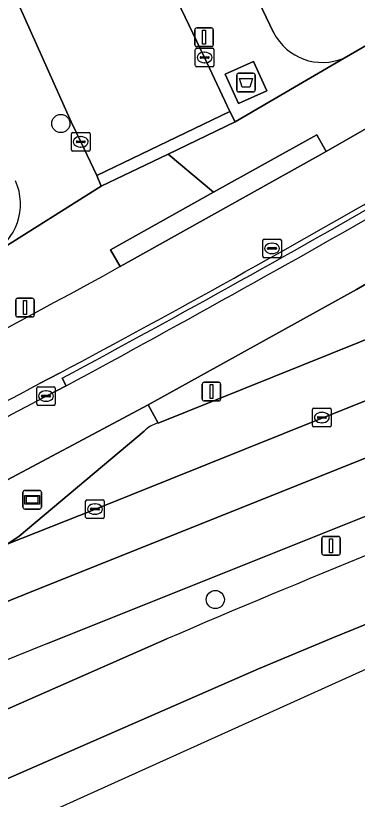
# Model space of a CAD drawing. Extents: x 158352 to 159489, y 383828 to 384603.
# Drawn here: x 159118.3 to 159136.69, y 383933 to 383975.15 of the extents above; entities that cross this region are included whole.
import ezdxf

# ---------------------------------------------------------------- set-up
doc = ezdxf.new("R2010")
doc.units = 0
for name, color, linetype in [('IMGEO_Afval_apart_plaats', 7, 'Continuous'), ('IMGEO_Berm_groen', 7, 'Continuous'), ('IMGEO_Berm_open', 7, 'Continuous'), ('IMGEO_Boom', 7, 'Continuous'), ('IMGEO_Erf', 7, 'Continuous'), ('IMGEO_Fietspad_gesloten', 7, 'Continuous'), ('IMGEO_Informatiebord', 7, 'Continuous'), ('IMGEO_Kolk', 7, 'Continuous'), ('IMGEO_Lichtmast', 7, 'Continuous'), ('IMGEO_OVBaan_gesloten', 7, 'Continuous'), ('IMGEO_Rijbaan_lokaal_gesloten', 7, 'Continuous'), ('IMGEO_Rijbaan_lokaal_open', 7, 'Continuous'), ('IMGEO_Rijbaan_regionaal_gesloten', 7, 'Continuous'), ('IMGEO_Rioolput', 7, 'Continuous'), ('IMGEO_Verkeersbordpaal', 7, 'Continuous'), ('IMGEO_Verkeerseiland_groen', 7, 'Continuous'), ('IMGEO_Voetpad_gesloten', 7, 'Continuous'), ('IMGEO_Voetpad_open', 7, 'Continuous')]:
    doc.layers.add(name, color=color, linetype=linetype)

msp = doc.modelspace()

# ---------------------------------------------------------------- linework, layer by layer
at = {"layer": 'IMGEO_Afval_apart_plaats'}
for p, q in [((159130.2, 383971.156), (159130.2, 383971.956)), ((159130.2, 383971.956), (159130.2, 383971.156)), ((159130.3, 383972.056), (159131.09, 383972.056)), ((159131.09, 383972.056), (159130.3, 383972.056)), ((159131.19, 383971.956), (159131.19, 383971.156)), ((159131.19, 383971.156), (159131.19, 383971.956)), ((159131.09, 383971.056), (159130.3, 383971.056)), ((159130.3, 383971.056), (159131.09, 383971.056))]:
    msp.add_line(p, q, dxfattribs=at)
msp.add_lwpolyline([(159130.343, 383971.77), (159131.047, 383971.77), (159130.898, 383971.3), (159130.492, 383971.3), (159130.343, 383971.77)], dxfattribs=at)
for centre, start, end in [((159130.3, 383971.956), 90, 180), ((159130.3, 383971.956), 90, 180), ((159131.09, 383971.956), 0, 90), ((159131.09, 383971.956), 360, 90), ((159130.3, 383971.156), 180, 270), ((159130.3, 383971.156), 180, 270), ((159131.09, 383971.156), 270, 0), ((159131.09, 383971.156), 270, 0)]:
    msp.add_arc(centre, 0.1, start, end, dxfattribs=at)
at = {"layer": 'IMGEO_Berm_groen'}
for points in [[(159166.145, 383959.473), (159149.249, 383953.078), (159120.013, 383941.381)], [(159108.657, 383933.813), (159126.432, 383941.634)]]:
    msp.add_lwpolyline(points, dxfattribs=at)
for centre, radius, start, end in [((159429.971, 383231.627), 772.169, 109.544197, 113.147453), ((159430.359, 383161.648), 839.225, 111.70335, 113.681786)]:
    msp.add_arc(centre, radius, start, end, dxfattribs=at)
at = {"layer": 'IMGEO_Berm_open'}
for points in [[(159120.669, 383955.926), (159119.592, 383955.366)], [(159119.938, 383954.693), (159121.018, 383955.239), (159120.815, 383955.664)]]:
    msp.add_lwpolyline(points, dxfattribs=at)
for centre, radius, start, end in [((158828.004, 384503.922), 621.251, 298.105089, 300.077001), ((158790.358, 384571.751), 699.118, 298.208214, 299.993478), ((158726.741, 384695.036), 837.522, 296.695392, 297.973551), ((158872.032, 384415.747), 523.477, 296.24585, 298.26665)]:
    msp.add_arc(centre, radius, start, end, dxfattribs=at)
at = {"layer": 'IMGEO_Boom'}
for centre in [(159120.734, 383969.353), (159129.043, 383943.749)]:
    msp.add_circle(centre, 0.489, dxfattribs=at)
at = {"layer": 'IMGEO_Erf'}
for points in [[(159135.972, 383972.875), (159176.746, 383996.469), (159179.358, 383997.97), (159182.88, 384000), (159210.64, 384016.031), (159210.155, 384016.874), (159180.797, 384000), (159178.382, 383998.612), (159177.583, 384000), (159172.356, 384009.08), (159176.703, 384011.583), (159197.634, 384023.633), (159196.913, 384024.885), (159199.089, 384031.944), (159200.516, 384032.566), (159191.751, 384052.673)], [(159122.671, 383994.123), (159132.184, 383974.241)]]:
    msp.add_lwpolyline(points, dxfattribs=at)
for centre, radius, start, end in [((159134.811, 383975.589), 2.952, 207.1738, 293.1663), ((159115.494, 383965.021), 3.069, 298.1724, 23.9776)]:
    msp.add_arc(centre, radius, start, end, dxfattribs=at)
at = {"layer": 'IMGEO_Fietspad_gesloten'}
for points in [[(159232.422, 384023.947), (159225.161, 384019.764), (159225.123, 384019.729), (159220.712, 384017.193), (159220.633, 384017.168), (159217.562, 384015.392), (159192.33, 384000.799), (159190.948, 384000), (159189.1, 383998.931), (159184.995, 383996.557), (159182.187, 383994.944), (159178.438, 383992.79), (159157.291, 383980.642), (159135.007, 383967.844), (159123.918, 383961.655)], [(159119.592, 383955.366), (159120.669, 383955.926)]]:
    msp.add_lwpolyline(points, dxfattribs=at)
for centre, radius, start, end in [((158828.004, 384503.922), 621.251, 298.105089, 300.077001), ((158837.65, 384482.967), 594.74, 295.652031, 298.772461), ((158726.741, 384695.036), 837.522, 296.695392, 297.973551)]:
    msp.add_arc(centre, radius, start, end, dxfattribs=at)
at = {"layer": 'IMGEO_Informatiebord'}
for p, q in [((159118.799, 383949.617), (159119.589, 383949.617)), ((159119.589, 383949.617), (159118.799, 383949.617)), ((159118.699, 383948.717), (159118.699, 383949.517)), ((159118.699, 383949.517), (159118.699, 383948.717)), ((159119.689, 383949.517), (159119.689, 383948.717)), ((159119.689, 383948.717), (159119.689, 383949.517)), ((159119.589, 383948.617), (159118.799, 383948.617)), ((159118.799, 383948.617), (159119.589, 383948.617))]:
    msp.add_line(p, q, dxfattribs=at)
for points in [[(159118.8, 383949.349), (159119.588, 383949.349), (159119.588, 383948.885), (159118.8, 383948.885), (159118.8, 383949.349)], [(159118.865, 383949.284), (159118.865, 383948.95), (159119.523, 383948.95), (159119.523, 383949.284), (159118.865, 383949.284)]]:
    msp.add_lwpolyline(points, dxfattribs=at)
for centre, start, end in [((159118.799, 383949.517), 90, 180), ((159118.799, 383949.517), 90, 180), ((159119.589, 383949.517), 0, 90), ((159119.589, 383949.517), 360, 90), ((159118.799, 383948.717), 180, 270), ((159118.799, 383948.717), 180, 270), ((159119.589, 383948.717), 270, 0), ((159119.589, 383948.717), 270, 0)]:
    msp.add_arc(centre, 0.1, start, end, dxfattribs=at)
at = {"layer": 'IMGEO_Kolk'}
for p, q in [((159127.971, 383972.477), (159127.971, 383973.329)), ((159128.046, 383973.403), (159128.898, 383973.403)), ((159128.459, 383973.183), (159128.484, 383973.183)), ((159128.972, 383973.329), (159128.972, 383972.477)), ((159128.23, 383972.897), (159128.23, 383972.909)), ((159128.668, 383972.86), (159128.27, 383972.86)), ((159128.273, 383972.946), (159128.671, 383972.946)), ((159128.714, 383972.909), (159128.714, 383972.897)), ((159128.898, 383972.403), (159128.046, 383972.403)), ((159128.482, 383972.623), (159128.457, 383972.623)), ((159121.307, 383967.941), (159121.307, 383968.793)), ((159121.382, 383968.867), (159122.234, 383968.867)), ((159121.795, 383968.647), (159121.82, 383968.647)), ((159122.308, 383968.793), (159122.308, 383967.941)), ((159121.566, 383968.361), (159121.566, 383968.373)), ((159122.004, 383968.324), (159121.606, 383968.324)), ((159121.609, 383968.41), (159122.007, 383968.41)), ((159122.05, 383968.373), (159122.05, 383968.361)), ((159122.234, 383967.867), (159121.382, 383967.867)), ((159121.818, 383968.087), (159121.793, 383968.087)), ((159119.437, 383954.267), (159119.437, 383955.119)), ((159119.512, 383955.193), (159120.364, 383955.193)), ((159120.438, 383955.119), (159120.438, 383954.267)), ((159119.696, 383954.687), (159119.696, 383954.699)), ((159120.134, 383954.65), (159119.736, 383954.65)), ((159119.739, 383954.736), (159120.137, 383954.736)), ((159119.925, 383954.973), (159119.95, 383954.973)), ((159120.18, 383954.699), (159120.18, 383954.687)), ((159119.948, 383954.413), (159119.923, 383954.413)), ((159120.364, 383954.193), (159119.512, 383954.193)), ((159134.277, 383953.113), (159134.277, 383953.965)), ((159134.352, 383954.039), (159135.204, 383954.039)), ((159134.765, 383953.819), (159134.79, 383953.819)), ((159135.278, 383953.965), (159135.278, 383953.113)), ((159134.536, 383953.533), (159134.536, 383953.545)), ((159134.974, 383953.496), (159134.576, 383953.496)), ((159134.579, 383953.582), (159134.977, 383953.582)), ((159135.02, 383953.545), (159135.02, 383953.533)), ((159135.204, 383953.039), (159134.352, 383953.039)), ((159134.788, 383953.259), (159134.763, 383953.259)), ((159122.066, 383948.188), (159122.066, 383949.04)), ((159122.141, 383949.114), (159122.993, 383949.114)), ((159122.554, 383948.894), (159122.579, 383948.894)), ((159123.067, 383949.04), (159123.067, 383948.188)), ((159122.325, 383948.608), (159122.325, 383948.62)), ((159122.763, 383948.571), (159122.365, 383948.571)), ((159122.368, 383948.657), (159122.766, 383948.657)), ((159122.577, 383948.334), (159122.552, 383948.334)), ((159122.809, 383948.62), (159122.809, 383948.608)), ((159122.993, 383948.114), (159122.141, 383948.114))]:
    msp.add_line(p, q, dxfattribs=at)
for points in [[(159127.971, 383972.477), (159127.971, 383973.329)], [(159128.046, 383973.403), (159128.898, 383973.403)], [(159128.972, 383973.329), (159128.972, 383972.477)], [(159128.898, 383972.403), (159128.046, 383972.403)], [(159121.307, 383967.941), (159121.307, 383968.793)], [(159121.382, 383968.867), (159122.234, 383968.867)], [(159122.308, 383968.793), (159122.308, 383967.941)], [(159122.234, 383967.867), (159121.382, 383967.867)], [(159119.437, 383954.267), (159119.437, 383955.119)], [(159119.512, 383955.193), (159120.364, 383955.193)], [(159120.438, 383955.119), (159120.438, 383954.267)], [(159120.364, 383954.193), (159119.512, 383954.193)], [(159134.277, 383953.113), (159134.277, 383953.965)], [(159134.352, 383954.039), (159135.204, 383954.039)], [(159135.278, 383953.965), (159135.278, 383953.113)], [(159135.204, 383953.039), (159134.352, 383953.039)], [(159122.066, 383948.188), (159122.066, 383949.04)], [(159122.141, 383949.114), (159122.993, 383949.114)], [(159123.067, 383949.04), (159123.067, 383948.188)], [(159122.993, 383948.114), (159122.141, 383948.114)]]:
    msp.add_lwpolyline(points, dxfattribs=at)
for centre, radius, start, end in [((159128.048, 383973.327), 0.0765, 91.552, 178.448), ((159128.048, 383973.327), 0.0765, 91.552, 178.448), ((159128.896, 383973.327), 0.0765, 1.552, 88.448), ((159128.896, 383973.327), 0.0765, 1.552, 88.448), ((159128.27, 383972.906), 0.0403, 85.8775, 175.7526), ((159128.267, 383972.896), 0.0366, 178.938, 274.7102), ((159128.671, 383972.903), 0.043, 264.8664, 352.4533), ((159128.675, 383972.908), 0.0386, 1.7309, 96.639), ((159128.048, 383972.479), 0.0765, 181.552, 268.448), ((159128.048, 383972.479), 0.0765, 181.552, 268.448), ((159128.896, 383972.479), 0.0765, 271.552, 358.448), ((159128.896, 383972.479), 0.0765, 271.552, 358.448), ((159121.384, 383968.791), 0.0765, 91.552, 178.448), ((159121.384, 383968.791), 0.0765, 91.552, 178.448), ((159122.232, 383968.791), 0.0765, 1.552, 88.448), ((159122.232, 383968.791), 0.0765, 1.552, 88.448), ((159121.606, 383968.37), 0.0403, 85.8775, 175.7526), ((159121.603, 383968.36), 0.0366, 178.938, 274.7102), ((159122.007, 383968.367), 0.043, 264.8664, 352.4533), ((159122.011, 383968.372), 0.0386, 1.7309, 96.639), ((159121.384, 383967.943), 0.0765, 181.552, 268.448), ((159121.384, 383967.943), 0.0765, 181.552, 268.448), ((159122.232, 383967.943), 0.0765, 271.552, 358.448), ((159122.232, 383967.943), 0.0765, 271.552, 358.448), ((159119.514, 383955.117), 0.0765, 91.552, 178.448), ((159119.514, 383955.117), 0.0765, 91.552, 178.448), ((159120.362, 383955.117), 0.0765, 1.552, 88.448), ((159120.362, 383955.117), 0.0765, 1.552, 88.448), ((159119.736, 383954.696), 0.0403, 85.8775, 175.7526), ((159119.733, 383954.686), 0.0366, 178.938, 274.7102), ((159120.137, 383954.693), 0.043, 264.8664, 352.4533), ((159120.141, 383954.698), 0.0386, 1.7309, 96.639), ((159119.514, 383954.269), 0.0765, 181.552, 268.448), ((159119.514, 383954.269), 0.0765, 181.552, 268.448), ((159120.362, 383954.269), 0.0765, 271.552, 358.448), ((159120.362, 383954.269), 0.0765, 271.552, 358.448), ((159134.354, 383953.963), 0.0765, 91.552, 178.448), ((159134.354, 383953.963), 0.0765, 91.552, 178.448), ((159135.202, 383953.963), 0.0765, 1.552, 88.448), ((159135.202, 383953.963), 0.0765, 1.552, 88.448), ((159134.576, 383953.542), 0.0403, 85.8775, 175.7526), ((159134.573, 383953.532), 0.0366, 178.938, 274.7102), ((159134.977, 383953.539), 0.043, 264.8664, 352.4533), ((159134.981, 383953.544), 0.0386, 1.7309, 96.639), ((159134.354, 383953.115), 0.0765, 181.552, 268.448), ((159134.354, 383953.115), 0.0765, 181.552, 268.448), ((159135.202, 383953.115), 0.0765, 271.552, 358.448), ((159135.202, 383953.115), 0.0765, 271.552, 358.448), ((159122.143, 383949.038), 0.0765, 91.552, 178.448), ((159122.143, 383949.038), 0.0765, 91.552, 178.448), ((159122.991, 383949.038), 0.0765, 1.552, 88.448), ((159122.991, 383949.038), 0.0765, 1.552, 88.448), ((159122.365, 383948.617), 0.0403, 85.8775, 175.7526), ((159122.362, 383948.607), 0.0366, 178.938, 274.7102), ((159122.766, 383948.614), 0.043, 264.8664, 352.4533), ((159122.77, 383948.619), 0.0386, 1.7309, 96.639), ((159122.143, 383948.19), 0.0765, 181.552, 268.448), ((159122.143, 383948.19), 0.0765, 181.552, 268.448), ((159122.991, 383948.19), 0.0765, 271.552, 358.448), ((159122.991, 383948.19), 0.0765, 271.552, 358.448)]:
    msp.add_arc(centre, radius, start, end, dxfattribs=at)
for centre, major_axis, ratio, start_param, end_param in [((159128.458, 383972.903), (-0.387, 0.002), 0.722429, 4.712389, 7.853982), ((159128.483, 383972.903), (-0.39, 0.002), 0.717154, 1.570796, 4.712389), ((159121.794, 383968.367), (-0.387, 0.002), 0.722429, 4.712389, 7.853982), ((159121.819, 383968.367), (-0.39, 0.002), 0.717154, 1.570796, 4.712389), ((159119.924, 383954.693), (-0.387, 0.002), 0.722429, 4.712389, 7.853982), ((159119.949, 383954.693), (-0.39, 0.002), 0.717154, 1.570796, 4.712389), ((159134.764, 383953.539), (-0.387, 0.002), 0.722429, 4.712389, 7.853982), ((159134.789, 383953.539), (-0.39, 0.002), 0.717154, 1.570796, 4.712389), ((159122.553, 383948.614), (-0.387, 0.002), 0.722429, 4.712389, 7.853982), ((159122.578, 383948.614), (-0.39, 0.002), 0.717154, 1.570796, 4.712389)]:
    msp.add_ellipse(centre, major_axis=major_axis, ratio=ratio, start_param=start_param, end_param=end_param, dxfattribs=at)
at = {"layer": 'IMGEO_Lichtmast'}
for p, q in [((159128.043, 383974.492), (159128.833, 383974.492)), ((159128.833, 383974.492), (159128.043, 383974.492)), ((159127.943, 383973.592), (159127.943, 383974.392)), ((159127.943, 383974.392), (159127.943, 383973.592)), ((159128.933, 383974.392), (159128.933, 383973.592)), ((159128.933, 383973.592), (159128.933, 383974.392)), ((159128.833, 383973.492), (159128.043, 383973.492)), ((159128.043, 383973.492), (159128.833, 383973.492)), ((159118.311, 383959.051), (159118.311, 383959.851)), ((159118.311, 383959.851), (159118.311, 383959.051)), ((159118.411, 383959.951), (159119.201, 383959.951)), ((159119.201, 383959.951), (159118.411, 383959.951)), ((159119.301, 383959.851), (159119.301, 383959.051)), ((159119.301, 383959.051), (159119.301, 383959.851)), ((159119.201, 383958.951), (159118.411, 383958.951)), ((159118.411, 383958.951), (159119.201, 383958.951)), ((159134.778, 383946.24), (159134.778, 383947.04)), ((159134.778, 383947.04), (159134.778, 383946.24)), ((159134.878, 383947.14), (159135.668, 383947.14)), ((159135.668, 383947.14), (159134.878, 383947.14)), ((159135.768, 383947.04), (159135.768, 383946.24)), ((159135.768, 383946.24), (159135.768, 383947.04)), ((159135.668, 383946.14), (159134.878, 383946.14)), ((159134.878, 383946.14), (159135.668, 383946.14))]:
    msp.add_line(p, q, dxfattribs=at)
for points in [[(159128.363, 383974.367), (159128.513, 383974.367), (159128.513, 383973.617), (159128.363, 383973.617), (159128.363, 383974.367)], [(159118.731, 383959.826), (159118.881, 383959.826), (159118.881, 383959.076), (159118.731, 383959.076), (159118.731, 383959.826)], [(159135.198, 383947.015), (159135.348, 383947.015), (159135.348, 383946.265), (159135.198, 383946.265), (159135.198, 383947.015)]]:
    msp.add_lwpolyline(points, dxfattribs=at)
for centre, start, end in [((159128.043, 383974.392), 90, 180), ((159128.043, 383974.392), 90, 180), ((159128.833, 383974.392), 0, 90), ((159128.833, 383974.392), 360, 90), ((159128.043, 383973.592), 180, 270), ((159128.043, 383973.592), 180, 270), ((159128.833, 383973.592), 270, 0), ((159128.833, 383973.592), 270, 0), ((159118.411, 383959.851), 90, 180), ((159118.411, 383959.851), 90, 180), ((159119.201, 383959.851), 0, 90), ((159119.201, 383959.851), 360, 90), ((159118.411, 383959.051), 180, 270), ((159118.411, 383959.051), 180, 270), ((159119.201, 383959.051), 270, 0), ((159119.201, 383959.051), 270, 0), ((159134.878, 383947.04), 90, 180), ((159134.878, 383947.04), 90, 180), ((159135.668, 383947.04), 0, 90), ((159135.668, 383947.04), 360, 90), ((159134.878, 383946.24), 180, 270), ((159134.878, 383946.24), 180, 270), ((159135.668, 383946.24), 270, 0), ((159135.668, 383946.24), 270, 0)]:
    msp.add_arc(centre, 0.1, start, end, dxfattribs=at)
at = {"layer": 'IMGEO_OVBaan_gesloten'}
for points in [[(159126.432, 383941.634), (159108.657, 383933.813), (159101.121, 383930.412), (159087.254, 383923.978), (159088.723, 383920.864), (159106.524, 383929.105), (159114.987, 383932.875), (159131.365, 383940.018), (159135.412, 383941.71), (159141.76, 383944.286), (159150.327, 383947.686), (159158.923, 383951.012), (159167.548, 383954.263), (159167.948, 383954.404), (159176.741, 383957.59), (159186.124, 383960.762), (159200.451, 383965.355), (159220.559, 383971.289), (159230.686, 383974.033)], [(159089.779, 383918.626), (159098.804, 383922.7), (159153.667, 383947.467), (159198.04, 383963.118), (159231.334, 383971.446), (159230.686, 383974.033), (159220.559, 383971.289), (159200.451, 383965.355), (159186.124, 383960.762), (159176.741, 383957.59), (159167.948, 383954.404), (159167.548, 383954.263), (159158.923, 383951.012), (159150.327, 383947.686), (159141.76, 383944.286), (159135.412, 383941.71), (159131.365, 383940.018), (159114.987, 383932.875), (159106.524, 383929.105), (159088.723, 383920.864), (159089.779, 383918.626)]]:
    msp.add_lwpolyline(points, dxfattribs=at)
msp.add_arc((159429.971, 383231.627), 772.169, 109.544197, 113.147453, dxfattribs=at)
at = {"layer": 'IMGEO_Rijbaan_lokaal_gesloten'}
msp.add_lwpolyline([(159118.479, 383975.731), (159121.286, 383969.447), (159121.805, 383968.367), (159122.664, 383966.557), (159129.819, 383969.992), (159128.468, 383972.902), (159120.969, 383988.562)], dxfattribs=at)
at = {"layer": 'IMGEO_Rijbaan_lokaal_open'}
for points in [[(159081.592, 383935.798), (159082.891, 383933.086), (159102.458, 383942.327), (159116.471, 383949.452), (159125.435, 383954.227), (159136.64, 383960.422), (159162.338, 383975.274)], [(159125.218, 383952.808), (159118.496, 383947.165), (159117.879, 383946.744), (159122.508, 383948.581), (159134.734, 383953.486), (159147.488, 383958.572), (159153.947, 383961.013), (159153.824, 383961.333)], [(159152.292, 383961.043), (159145.271, 383960.832), (159144.507, 383960.688), (159125.964, 383953.244)], [(159121.018, 383955.239), (159119.938, 383954.693)]]:
    msp.add_lwpolyline(points, dxfattribs=at)
for centre, radius, start, end in [((158715.809, 384704.513), 851.825, 298.404604, 299.871953), ((158872.032, 384415.747), 523.477, 296.24585, 298.26665), ((159126.46, 383951.538), 1.776, 106.228, 134.3803)]:
    msp.add_arc(centre, radius, start, end, dxfattribs=at)
at = {"layer": 'IMGEO_Rijbaan_regionaal_gesloten'}
for points in [[(159201.753, 383977.525), (159197.902, 383976.19), (159194.999, 383975.26), (159181.375, 383970.853), (159173.957, 383968.297), (159165.044, 383965.227), (159162.413, 383964.212), (159153.947, 383961.013), (159147.488, 383958.572), (159134.734, 383953.486), (159122.508, 383948.581), (159117.879, 383946.744), (159117.025, 383946.362), (159111.88, 383944.314)], [(159083.379, 383932.066), (159084.637, 383929.44), (159092.077, 383932.858), (159096.157, 383934.635), (159103.717, 383937.859), (159111.311, 383941.012), (159118.775, 383944.025), (159146.161, 383954.982), (159156.981, 383959.13), (159166.881, 383962.821), (159177.597, 383966.534), (159185.178, 383969.076), (159192.782, 383971.541), (159196.822, 383972.81), (159202.97, 383974.661), (159205.85, 383975.797)], [(159205.85, 383975.797), (159202.97, 383974.661), (159196.822, 383972.81), (159192.782, 383971.541), (159185.178, 383969.076), (159177.597, 383966.534), (159166.881, 383962.821), (159156.981, 383959.13), (159146.161, 383954.982), (159118.775, 383944.025), (159111.311, 383941.012), (159103.717, 383937.859), (159096.157, 383934.635), (159092.077, 383932.858), (159084.637, 383929.44), (159085.894, 383926.817), (159093.279, 383930.202)], [(159120.013, 383941.381), (159149.249, 383953.078), (159166.145, 383959.473)]]:
    msp.add_lwpolyline(points, dxfattribs=at)
msp.add_arc((159430.359, 383161.648), 839.225, 111.70335, 113.681786, dxfattribs=at)
at = {"layer": 'IMGEO_Rioolput'}
for p, q in [((159131.598, 383962.21), (159131.598, 383963.062)), ((159131.673, 383963.136), (159132.525, 383963.136)), ((159132.599, 383963.062), (159132.599, 383962.21)), ((159131.857, 383962.63), (159131.857, 383962.642)), ((159131.9, 383962.679), (159132.298, 383962.679)), ((159132.086, 383962.916), (159132.111, 383962.916)), ((159132.341, 383962.642), (159132.341, 383962.63)), ((159132.295, 383962.593), (159131.897, 383962.593)), ((159132.109, 383962.356), (159132.084, 383962.356)), ((159132.525, 383962.136), (159131.673, 383962.136))]:
    msp.add_line(p, q, dxfattribs=at)
for points in [[(159131.598, 383962.21), (159131.598, 383963.062)], [(159131.673, 383963.136), (159132.525, 383963.136)], [(159132.599, 383963.062), (159132.599, 383962.21)], [(159132.525, 383962.136), (159131.673, 383962.136)]]:
    msp.add_lwpolyline(points, dxfattribs=at)
for centre, radius, start, end in [((159131.675, 383963.06), 0.0765, 91.552, 178.448), ((159131.675, 383963.06), 0.0765, 91.552, 178.448), ((159132.523, 383963.06), 0.0765, 1.552, 88.448), ((159132.523, 383963.06), 0.0765, 1.552, 88.448), ((159131.897, 383962.639), 0.0403, 85.8775, 175.7526), ((159132.302, 383962.641), 0.0386, 1.7309, 96.639), ((159131.675, 383962.212), 0.0765, 181.552, 268.448), ((159131.675, 383962.212), 0.0765, 181.552, 268.448), ((159131.894, 383962.629), 0.0366, 178.938, 274.7102), ((159132.298, 383962.636), 0.043, 264.8664, 352.4533), ((159132.523, 383962.212), 0.0765, 271.552, 358.448), ((159132.523, 383962.212), 0.0765, 271.552, 358.448)]:
    msp.add_arc(centre, radius, start, end, dxfattribs=at)
for centre, major_axis, ratio, start_param, end_param in [((159132.085, 383962.636), (-0.387, 0.002), 0.722429, 4.712389, 7.853982), ((159132.11, 383962.636), (-0.39, 0.002), 0.717154, 1.570796, 4.712389)]:
    msp.add_ellipse(centre, major_axis=major_axis, ratio=ratio, start_param=start_param, end_param=end_param, dxfattribs=at)
at = {"layer": 'IMGEO_Verkeersbordpaal'}
for p, q in [((159128.341, 383954.533), (159128.341, 383955.333)), ((159128.341, 383955.333), (159128.341, 383954.533)), ((159128.441, 383955.433), (159129.231, 383955.433)), ((159129.231, 383955.433), (159128.441, 383955.433)), ((159129.331, 383955.333), (159129.331, 383954.533)), ((159129.331, 383954.533), (159129.331, 383955.333)), ((159129.231, 383954.433), (159128.441, 383954.433)), ((159128.441, 383954.433), (159129.231, 383954.433))]:
    msp.add_line(p, q, dxfattribs=at)
msp.add_lwpolyline([(159128.761, 383955.308), (159128.911, 383955.308), (159128.911, 383954.558), (159128.761, 383954.558), (159128.761, 383955.308)], dxfattribs=at)
for centre, start, end in [((159128.441, 383955.333), 90, 180), ((159128.441, 383955.333), 90, 180), ((159129.231, 383955.333), 0, 90), ((159129.231, 383955.333), 360, 90), ((159128.441, 383954.533), 180, 270), ((159128.441, 383954.533), 180, 270), ((159129.231, 383954.533), 270, 0), ((159129.231, 383954.533), 270, 0)]:
    msp.add_arc(centre, 0.1, start, end, dxfattribs=at)
at = {"layer": 'IMGEO_Verkeerseiland_groen'}
msp.add_lwpolyline([(159164.461, 383975.412), (159162.787, 383974.459), (159162.338, 383975.274), (159136.64, 383960.422), (159125.435, 383954.227), (159125.862, 383953.434), (159125.964, 383953.244), (159144.507, 383960.688), (159145.271, 383960.832), (159152.292, 383961.043)], dxfattribs=at)
at = {"layer": 'IMGEO_Voetpad_gesloten'}
msp.add_lwpolyline([(159131.104, 383972.686), (159129.577, 383972), (159130.285, 383970.425), (159131.812, 383971.111)], close=True, dxfattribs=at)
at = {"layer": 'IMGEO_Voetpad_open'}
for points in [[(159095.551, 384041.586), (159095.918, 384040.821), (159105.396, 384021.074), (159113.408, 384004.39), (159115.473, 384000), (159115.546, 383999.845), (159116.484, 384000.295), (159119.919, 383993.141), (159118.981, 383992.691), (159120.969, 383988.562), (159128.468, 383972.902), (159129.819, 383969.992), (159130.12, 383969.438), (159135.972, 383972.875)], [(159132.184, 383974.241), (159122.671, 383994.123)], [(159116.943, 383962.316), (159117.307, 383962.466), (159122.907, 383965.977), (159122.664, 383966.557), (159121.805, 383968.367), (159121.286, 383969.447), (159118.479, 383975.731), (159114.367, 383984.335)], [(159123.918, 383961.655), (159123.411, 383962.563), (159128.956, 383965.658), (159126.514, 383967.708), (159122.907, 383965.977), (159117.307, 383962.466), (159116.943, 383962.316), (159097.149, 383952.222), (159094.903, 383947.296), (159095.116, 383946.845)], [(159120.815, 383955.664), (159121.018, 383955.239)], [(159125.964, 383953.244), (159125.862, 383953.434), (159125.435, 383954.227), (159116.471, 383949.452), (159116.748, 383948.92), (159117.879, 383946.744), (159118.496, 383947.165), (159125.218, 383952.808)]]:
    msp.add_lwpolyline(points, dxfattribs=at)
for points in [[(159157.291, 383980.642), (159178.438, 383992.79), (159177.992, 383993.681), (159178.253, 383993.834), (159176.746, 383996.469), (159135.972, 383972.875), (159130.12, 383969.438), (159126.514, 383967.708), (159128.956, 383965.658), (159134.5, 383968.752), (159135.007, 383967.844)], [(159131.104, 383972.686), (159131.812, 383971.111), (159130.285, 383970.425), (159129.577, 383972)], [(159130.12, 383969.438), (159129.819, 383969.992), (159122.664, 383966.557), (159122.907, 383965.977), (159126.514, 383967.708)], [(159134.5, 383968.752), (159128.956, 383965.658), (159123.411, 383962.563), (159123.918, 383961.655), (159135.007, 383967.844)]]:
    msp.add_lwpolyline(points, close=True, dxfattribs=at)
for centre, radius, start, end in [((159134.811, 383975.589), 2.952, 207.1738, 293.1663), ((159115.494, 383965.021), 3.069, 298.1724, 23.9776), ((158790.358, 384571.751), 699.118, 298.208214, 299.993478), ((158715.809, 384704.513), 851.825, 298.404604, 299.871953), ((158837.65, 384482.967), 594.74, 295.652031, 298.772461), ((159126.46, 383951.538), 1.776, 106.228, 134.3803)]:
    msp.add_arc(centre, radius, start, end, dxfattribs=at)

doc.saveas('drawing.dxf')
